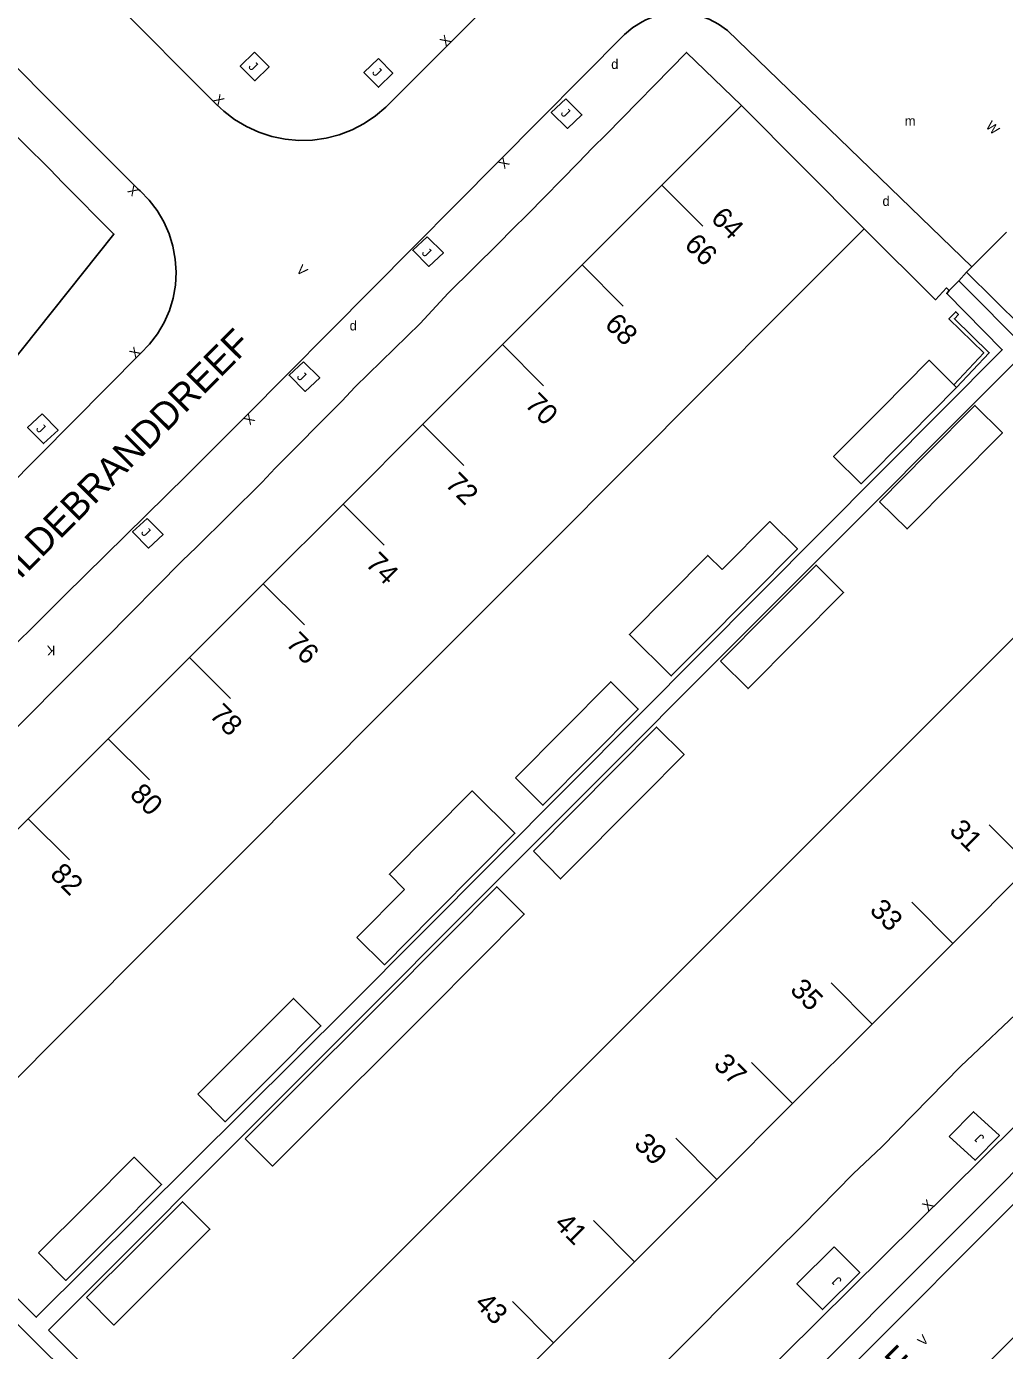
# Model space of a CAD drawing. Extents: x 134999 to 136502, y 457398 to 459002.
# Drawn here: x 136301.6 to 136352.1, y 457977.1 to 458045.5 of the extents above; entities that cross this region are included whole.
import ezdxf

# ---------------------------------------------------------------- set-up
doc = ezdxf.new("R2010")
doc.units = 0
for name, color, linetype in [('RI_DGTB_15', 7, 'Continuous'), ('RI_DGTB_23', 7, 'Continuous'), ('RI_DGTB_29', 7, 'Continuous'), ('RI_DGTB_30', 7, 'Continuous'), ('RI_DGTB_31', 7, 'Continuous'), ('RI_DGTB_35', 7, 'Continuous'), ('RI_DGTB_36', 7, 'Continuous'), ('RI_DGTB_37', 7, 'Continuous'), ('RI_DGTB_4', 7, 'Continuous'), ('RI_DGTB_43', 7, 'Continuous'), ('RI_DGTB_48', 7, 'Continuous'), ('RI_DGTB_53', 7, 'Continuous'), ('RI_DGTB_54', 7, 'Continuous'), ('RI_DGTB_6', 7, 'Continuous')]:
    doc.layers.add(name, color=color, linetype=linetype)

msp = doc.modelspace()

# ---------------------------------------------------------------- linework, layer by layer
at = {"layer": 'RI_DGTB_15'}
for p, q in [((136334.416, 458037.271), (136336.538, 458035.15)), ((136334.416, 458037.271), (136336.538, 458035.15)), ((136334.416, 458037.271), (136336.538, 458035.15)), ((136330.3, 458033.155), (136332.422, 458031.034)), ((136330.3, 458033.155), (136332.422, 458031.034)), ((136330.3, 458033.155), (136332.422, 458031.034)), ((136326.184, 458029.039), (136328.306, 458026.918)), ((136326.184, 458029.039), (136328.306, 458026.918)), ((136326.184, 458029.039), (136328.306, 458026.918)), ((136322.069, 458024.924), (136324.191, 458022.803)), ((136322.069, 458024.924), (136324.191, 458022.803)), ((136322.069, 458024.924), (136324.191, 458022.803)), ((136317.953, 458020.808), (136320.075, 458018.687)), ((136317.953, 458020.808), (136320.075, 458018.687)), ((136317.953, 458020.808), (136320.075, 458018.687)), ((136313.837, 458016.692), (136315.959, 458014.571)), ((136313.837, 458016.692), (136315.959, 458014.571)), ((136313.837, 458016.692), (136315.959, 458014.571)), ((136310.027, 458012.882), (136312.149, 458010.761)), ((136310.027, 458012.882), (136312.149, 458010.761)), ((136310.027, 458012.882), (136312.149, 458010.761)), ((136305.829, 458008.684), (136307.951, 458006.563)), ((136305.829, 458008.684), (136307.951, 458006.563)), ((136305.829, 458008.684), (136307.951, 458006.563)), ((136301.698, 458004.553), (136303.82, 458002.432)), ((136301.698, 458004.553), (136303.82, 458002.432)), ((136301.698, 458004.553), (136303.82, 458002.432)), ((136353.446, 458002.117), (136351.325, 458004.239)), ((136353.446, 458002.117), (136351.325, 458004.239)), ((136353.446, 458002.117), (136351.325, 458004.239)), ((136349.452, 457998.122), (136347.331, 458000.244)), ((136349.452, 457998.122), (136347.331, 458000.244)), ((136349.452, 457998.122), (136347.331, 458000.244)), ((136345.287, 457993.957), (136343.166, 457996.079)), ((136345.287, 457993.957), (136343.166, 457996.079)), ((136345.287, 457993.957), (136343.166, 457996.079)), ((136341.174, 457989.844), (136339.053, 457991.966)), ((136341.174, 457989.844), (136339.053, 457991.966)), ((136341.174, 457989.844), (136339.053, 457991.966)), ((136337.266, 457985.936), (136335.145, 457988.058)), ((136337.266, 457985.936), (136335.145, 457988.058)), ((136337.266, 457985.936), (136335.145, 457988.058)), ((136333.013, 457981.682), (136330.892, 457983.804)), ((136333.013, 457981.682), (136330.892, 457983.804)), ((136333.013, 457981.682), (136330.892, 457983.804)), ((136328.829, 457977.498), (136326.708, 457979.62)), ((136328.829, 457977.498), (136326.708, 457979.62)), ((136328.829, 457977.498), (136326.708, 457979.62))]:
    msp.add_line(p, q, dxfattribs=at)
at = {"layer": 'RI_DGTB_23'}
msp.add_line((136349.76, 458032.339), (136349.264, 458031.832), dxfattribs=at)
at = {"layer": 'RI_DGTB_31'}
for points in [[(136313.39, 458044.149), (136314.134, 458043.393), (136313.392, 458042.663), (136312.648, 458043.419)], [(136319.778, 458043.821), (136320.522, 458043.065), (136319.78, 458042.335), (136319.036, 458043.091)], [(136329.46, 458041.735), (136330.29, 458040.905), (136329.541, 458040.205), (136328.709, 458041.035)], [(136322.306, 458034.613), (136323.136, 458033.783), (136322.387, 458033.083), (136321.555, 458033.913)], [(136315.918, 458028.156), (136316.748, 458027.326), (136315.999, 458026.626), (136315.167, 458027.456)], [(136302.41, 458025.46), (136303.24, 458024.63), (136302.491, 458023.93), (136301.659, 458024.76)], [(136307.834, 458020.068), (136308.664, 458019.238), (136307.915, 458018.538), (136307.083, 458019.368)]]:
    msp.add_lwpolyline(points, close=True, dxfattribs=at)
for points in [[(136349.257, 457988.145), (136350.517, 457989.425), (136351.857, 457988.205), (136350.597, 457986.925), (136349.257, 457988.145)], [(136343.323, 457982.448), (136341.399, 457980.538), (136342.714, 457979.213), (136344.639, 457981.123), (136343.323, 457982.448)]]:
    msp.add_lwpolyline(points, dxfattribs=at)
at = {"layer": 'RI_DGTB_4'}
for p, q in [((136338.531, 458041.386), (136334.416, 458037.271)), ((136344.867, 458035.02), (136338.531, 458041.386)), ((136334.416, 458037.271), (136330.277, 458033.132)), ((136340.81, 458030.953), (136344.867, 458035.02)), ((136350.421, 458033.054), (136352.223, 458034.846)), ((136330.277, 458033.132), (136326.157, 458029.012)), ((136350.152, 458032.787), (136350.421, 458033.054)), ((136336.662, 458026.795), (136340.81, 458030.953)), ((136326.157, 458029.012), (136322.18, 458025.035)), ((136332.589, 458022.712), (136336.662, 458026.795)), ((136322.18, 458025.035), (136317.953, 458020.808)), ((136328.574, 458018.687), (136332.589, 458022.712)), ((136317.953, 458020.808), (136313.814, 458016.669)), ((136324.407, 458014.51), (136328.574, 458018.687)), ((136313.814, 458016.669), (136310.027, 458012.882)), ((136355.304, 458016.627), (136351.069, 458012.39)), ((136320.241, 458010.332), (136324.407, 458014.51)), ((136310.027, 458012.882), (136305.829, 458008.684)), ((136351.069, 458012.39), (136347.095, 458008.414)), ((136316.413, 458006.495), (136320.241, 458010.332)), ((136305.829, 458008.684), (136301.698, 458004.553)), ((136347.095, 458008.414), (136343.067, 458004.386)), ((136312.242, 458002.314), (136316.413, 458006.495)), ((136301.698, 458004.553), (136297.659, 458000.514)), ((136343.067, 458004.386), (136338.928, 458000.244)), ((136308.103, 457998.165), (136312.242, 458002.314)), ((136349.452, 457998.122), (136353.446, 458002.117)), ((136338.928, 458000.244), (136334.749, 457996.063)), ((136304.099, 457994.15), (136308.103, 457998.165)), ((136345.287, 457993.957), (136349.452, 457998.122)), ((136334.749, 457996.063), (136330.877, 457992.189)), ((136299.849, 457989.89), (136304.099, 457994.15)), ((136341.174, 457989.844), (136345.287, 457993.957)), ((136330.877, 457992.189), (136326.671, 457987.982)), ((136337.266, 457985.936), (136341.174, 457989.844)), ((136326.671, 457987.982), (136322.5, 457983.809)), ((136333.013, 457981.682), (136337.266, 457985.936)), ((136322.5, 457983.809), (136318.556, 457979.864)), ((136328.829, 457977.498), (136333.013, 457981.682)), ((136318.556, 457979.864), (136314.272, 457975.577)), ((136324.913, 457973.582), (136328.829, 457977.498))]:
    msp.add_line(p, q, dxfattribs=at)
msp.add_lwpolyline([(136350.152, 458032.787), (136354.448, 458028.55), (136356.485, 458030.597)], dxfattribs=at)
at = {"layer": 'RI_DGTB_48'}
msp.add_lwpolyline([(136349.497, 458026.964), (136351.046, 458028.614), (136349.241, 458030.376), (136349.598, 458030.735), (136349.74, 458030.594), (136349.525, 458030.378), (136351.326, 458028.62), (136349.639, 458026.823)], dxfattribs=at)
at = {"layer": 'RI_DGTB_53'}
msp.add_line((136313.841, 457945.834), (136408.511, 458040.717), dxfattribs=at)
for points in [[(136313.153, 457938.393), (136316.155, 457941.282), (136412.284, 458037.578)], [(136312.622, 457946.258), (136363.287, 457997.032), (136390.665, 458024.368), (136389.403, 458025.585)]]:
    msp.add_lwpolyline(points, dxfattribs=at)
at = {"layer": 'RI_DGTB_54'}
for p, q in [((136349.867, 457991.785), (136353.28, 457995.01)), ((136345.765, 457987.595), (136349.867, 457991.785)), ((136344.312, 457986.243), (136345.765, 457987.595)), ((136341.669, 457983.532), (136344.312, 457986.243)), ((136340.252, 457982.136), (136341.669, 457983.532)), ((136333.534, 457975.419), (136340.252, 457982.136))]:
    msp.add_line(p, q, dxfattribs=at)
for points in [[(136291.891, 458018.539), (136298.218, 458024.847), (136306.117, 458034.747), (136303.488, 458037.394), (136302.815, 458038.096), (136300.075, 458040.789), (136300.069, 458040.838), (136299.443, 458041.501), (136298.719, 458042.192), (136295.296, 458045.572), (136294.532, 458046.304), (136290.476, 458050.371), (136287.072, 458053.711), (136286.41, 458054.452), (136282.994, 458057.882), (136282.269, 458058.649), (136278.852, 458062.054), (136278.127, 458062.731), (136271.282, 458069.693), (136268.51, 458066.924)], [(136293.541, 458014.517), (136307.495, 458028.58), (136307.963, 458029.065), (136308.371, 458029.602), (136308.713, 458030.184), (136308.983, 458030.802), (136309.178, 458031.448), (136309.295, 458032.112), (136309.333, 458032.785), (136309.291, 458033.459), (136309.17, 458034.122), (136308.971, 458034.767), (136308.698, 458035.383), (136308.353, 458035.963), (136307.942, 458036.498), (136307.471, 458036.98), (136307.399, 458037.044), (136274.424, 458070.063)], [(136284.291, 458068.651), (136311.425, 458041.443), (136311.796, 458041.096), (136312.356, 458040.666), (136312.961, 458040.302), (136313.603, 458040.009), (136314.275, 458039.79), (136314.966, 458039.649), (136315.67, 458039.586), (136316.376, 458039.604), (136317.075, 458039.701), (136317.759, 458039.877), (136318.419, 458040.128), (136319.046, 458040.453), (136319.632, 458040.847), (136320.17, 458041.304), (136325.834, 458046.982)], [(136333.398, 458045.718), (136332.922, 458045.416), (136332.494, 458045.05), (136312.92, 458025.335), (136309.866, 458022.288), (136303.593, 458016.101), (136295.336, 458007.913), (136286.523, 457999.125), (136278.696, 457991.395), (136275.156, 457987.748), (136271.666, 457984.279), (136270.053, 457982.57), (136269.596, 457982.047), (136269.201, 457981.476), (136268.875, 457980.863), (136268.622, 457980.216), (136268.444, 457979.544), (136268.345, 457978.857), (136268.326, 457978.163), (136268.386, 457977.471), (136268.526, 457976.791)], [(136350.421, 458033.054), (136337.806, 458045.254), (136337.353, 458045.585), (136336.858, 458045.848), (136336.33, 458046.039), (136335.781, 458046.152), (136335.221, 458046.186), (136334.662, 458046.141), (136334.115, 458046.016), (136333.591, 458045.815), (136333.398, 458045.718)], [(136286.391, 457994.563), (136286.657, 457994.808), (136305.654, 458013.838), (136309.659, 458017.891), (136310.365, 458018.556), (136313.784, 458021.942), (136314.453, 458022.665), (136317.888, 458026.127), (136318.58, 458026.857), (136321.941, 458030.127), (136323.382, 458031.7), (136325.996, 458034.274), (136326.681, 458034.987), (136327.493, 458035.777), (136330.106, 458038.426), (136330.83, 458039.211), (136331.54, 458039.898), (136335.689, 458044.129), (136338.531, 458041.386)], [(136344.867, 458035.02), (136348.554, 458031.362), (136349.119, 458031.969), (136349.264, 458031.832)], [(136350.152, 458032.787), (136349.76, 458032.339), (136353.298, 458028.775), (136302.743, 457978.146)], [(136350.152, 458032.787), (136349.76, 458032.339), (136353.298, 458028.775), (136302.743, 457978.146)], [(136350.152, 458032.787), (136349.76, 458032.339), (136353.298, 458028.775), (136302.743, 457978.146)], [(136349.264, 458031.832), (136349.132, 458031.675), (136351.999, 458028.78), (136333.241, 458009.924)], [(136321.945, 457958.286), (136357.859, 457993.852), (136389.403, 458025.585)], [(136333.241, 458009.924), (136318.235, 457994.838), (136302.108, 457978.813), (136295.44, 457985.496), (136295.614, 457985.645)], [(136310.793, 457968.855), (136285.511, 457993.979)], [(136316.239, 457964.645), (136302.743, 457978.146)]]:
    msp.add_lwpolyline(points, dxfattribs=at)
at = {"layer": 'RI_DGTB_6'}
msp.add_line((136349.639, 458026.823), (136349.497, 458026.964), dxfattribs=at)
for points in [[(136349.497, 458026.964), (136348.22, 458028.232), (136345.756, 458025.748)], [(136347.176, 458024.339), (136349.639, 458026.823)], [(136345.756, 458025.748), (136343.291, 458023.263), (136344.71, 458021.853), (136347.176, 458024.339)], [(136349.546, 458022.005), (136352.011, 458024.49), (136350.592, 458025.899), (136348.127, 458023.413)], [(136348.127, 458023.413), (136345.663, 458020.93)], [(136345.663, 458020.93), (136347.082, 458019.52), (136349.546, 458022.005)], [(136338.955, 458016.013), (136341.418, 458018.497), (136339.999, 458019.906), (136337.535, 458017.422)], [(136336.489, 458013.527), (136334.905, 458011.931), (136332.744, 458014.076), (136336.794, 458018.157), (136337.535, 458017.422)], [(136341.338, 458013.762), (136343.802, 458016.247), (136342.383, 458017.656), (136339.918, 458015.17)], [(136336.489, 458013.527), (136338.955, 458016.013)], [(136339.918, 458015.17), (136337.454, 458012.687)], [(136337.454, 458012.687), (136338.873, 458011.277), (136341.338, 458013.762)], [(136330.739, 458007.739), (136333.202, 458010.223), (136331.783, 458011.632), (136329.319, 458009.148)], [(136329.319, 458009.148), (136326.854, 458006.663)], [(136333.415, 458005.712), (136335.568, 458007.883), (136334.149, 458009.292), (136331.995, 458007.121)], [(136326.854, 458006.663), (136328.273, 458005.253), (136330.739, 458007.739)], [(136331.995, 458007.121), (136327.794, 458002.885)], [(136321.135, 458000.91), (136320.351, 458001.688), (136324.63, 458005.998), (136326.832, 458003.812), (136325.019, 458001.986)], [(136327.794, 458002.885), (136329.185, 458001.447), (136333.415, 458005.712)], [(136322.556, 457999.502), (136325.019, 458001.986)], [(136321.135, 458000.91), (136318.671, 457998.426)], [(136324.85, 457997.149), (136327.315, 457999.634), (136325.896, 458001.043), (136323.431, 457998.557)], [(136318.671, 457998.426), (136320.09, 457997.016), (136322.556, 457999.502)], [(136323.431, 457998.557), (136319.746, 457994.862)], [(136321.165, 457993.452), (136322.386, 457994.664), (136324.85, 457997.149)], [(136314.338, 457991.389), (136316.812, 457993.862), (136315.399, 457995.277), (136312.924, 457992.804)], [(136319.746, 457994.862), (136315.378, 457990.509)], [(136316.792, 457989.095), (136321.165, 457993.452)], [(136312.924, 457992.804), (136310.449, 457990.33)], [(136310.449, 457990.33), (136311.861, 457988.914), (136314.338, 457991.389)], [(136315.378, 457990.509), (136312.903, 457988.035)], [(136312.903, 457988.035), (136314.317, 457986.621), (136316.792, 457989.095)], [(136306.112, 457983.193), (136308.586, 457985.666), (136307.173, 457987.081), (136304.698, 457984.608)], [(136308.6, 457980.886), (136311.075, 457983.36), (136309.662, 457984.776), (136307.186, 457982.301)], [(136304.698, 457984.608), (136302.223, 457982.134)], [(136302.223, 457982.134), (136303.635, 457980.718), (136306.112, 457983.193)], [(136307.186, 457982.301), (136304.711, 457979.827)], [(136304.711, 457979.827), (136306.125, 457978.413), (136308.6, 457980.886)]]:
    msp.add_lwpolyline(points, dxfattribs=at)

# ---------------------------------------------------------------- texts
at = {"layer": 'RI_DGTB_29'}
for p in [(136331.803, 458043.277), (136345.814, 458036.206), (136318.296, 458029.774)]:
    msp.add_text('d', height=0.5, dxfattribs=at).set_placement(p)
at = {"layer": 'RI_DGTB_30'}
for s, height, rotation, p in [('X', 0.499, 45.12489, (136323.262, 458044.403)), ('X', 0.499, 315.69238, (136311.209, 458041.657)), ('W', 0.499, 315.69238, (136351.111, 458040.283)), ('X', 0.499, 225.12489, (136326.239, 458038.75)), ('X', 0.499, 135.6924, (136307.44, 458037.01)), ('V', 0.499, 315.69238, (136315.506, 458032.856)), ('X', 0.499, 45.12489, (136307.221, 458028.305)), ('X', 0.499, 225.12489, (136313.097, 458025.513)), ('K', 0.5, 180, (136303.099, 458013.497)), ('X', 0.499, 44.81681, (136348.166, 457984.275)), ('V', 0.499, 44.81681, (136347.923, 457977.291))]:
    msp.add_text(s, height=height, rotation=rotation, dxfattribs=at).set_placement(p)
at = {"layer": 'RI_DGTB_31'}
for rotation, p in [(315.69238, (136313.029, 458043.365)), (315.69238, (136319.418, 458043.067)), (315.69238, (136329.159, 458040.959)), (315.69238, (136321.983, 458033.749)), (315.69238, (136315.531, 458027.348)), (315.69238, (136302.062, 458024.659)), (315.69238, (136307.485, 458019.307)), (135.24034, (136351.111, 457988.1)), (135.24034, (136343.744, 457980.732))]:
    msp.add_text('J', height=0.499, rotation=rotation, dxfattribs=at).set_placement(p)
at = {"layer": 'RI_DGTB_35'}
msp.add_text('64', height=1.054, rotation=314.9918, dxfattribs=at).set_placement((136336.893, 458035.505))
at = {"layer": 'RI_DGTB_36'}
for s, p in [('66', (136335.528, 458034.141)), ('68', (136331.412, 458030.025)), ('70', (136327.296, 458025.909)), ('72', (136323.181, 458021.793)), ('74', (136319.065, 458017.678)), ('76', (136314.949, 458013.561)), ('78', (136311.001, 458009.863)), ('80', (136306.884, 458005.748)), ('31', (136349.212, 458003.894)), ('82', (136302.768, 458001.632)), ('33', (136345.1, 457999.782)), ('35', (136340.988, 457995.669)), ('37', (136337.04, 457991.805)), ('39', (136332.928, 457987.692)), ('41', (136328.817, 457983.579)), ('43', (136324.702, 457979.466))]:
    msp.add_text(s, height=1.054, rotation=314.9918, dxfattribs=at).set_placement(p)
at = {"layer": 'RI_DGTB_37'}
for s, rotation, p in [('HILDEBRANDDREEF', 45.20522, (136300.329, 458015.93)), ('HILDEBRANDDREEF', 45.20522, (136300.329, 458015.93)), ('HILDEBRANDDREEF', 45.20522, (136300.329, 458015.93)), ('TAAGDREEF', 45.0238, (136339.521, 457968.373)), ('TAAGDREEF', 45.0238, (136339.521, 457968.373)), ('TAAGDREEF', 45.0238, (136339.521, 457968.373))]:
    msp.add_text(s, height=1.4, rotation=rotation, dxfattribs=at).set_placement(p)
at = {"layer": 'RI_DGTB_43'}
msp.add_text('m', height=0.5, dxfattribs=at).set_placement((136346.963, 458040.344))

doc.saveas('drawing.dxf')
